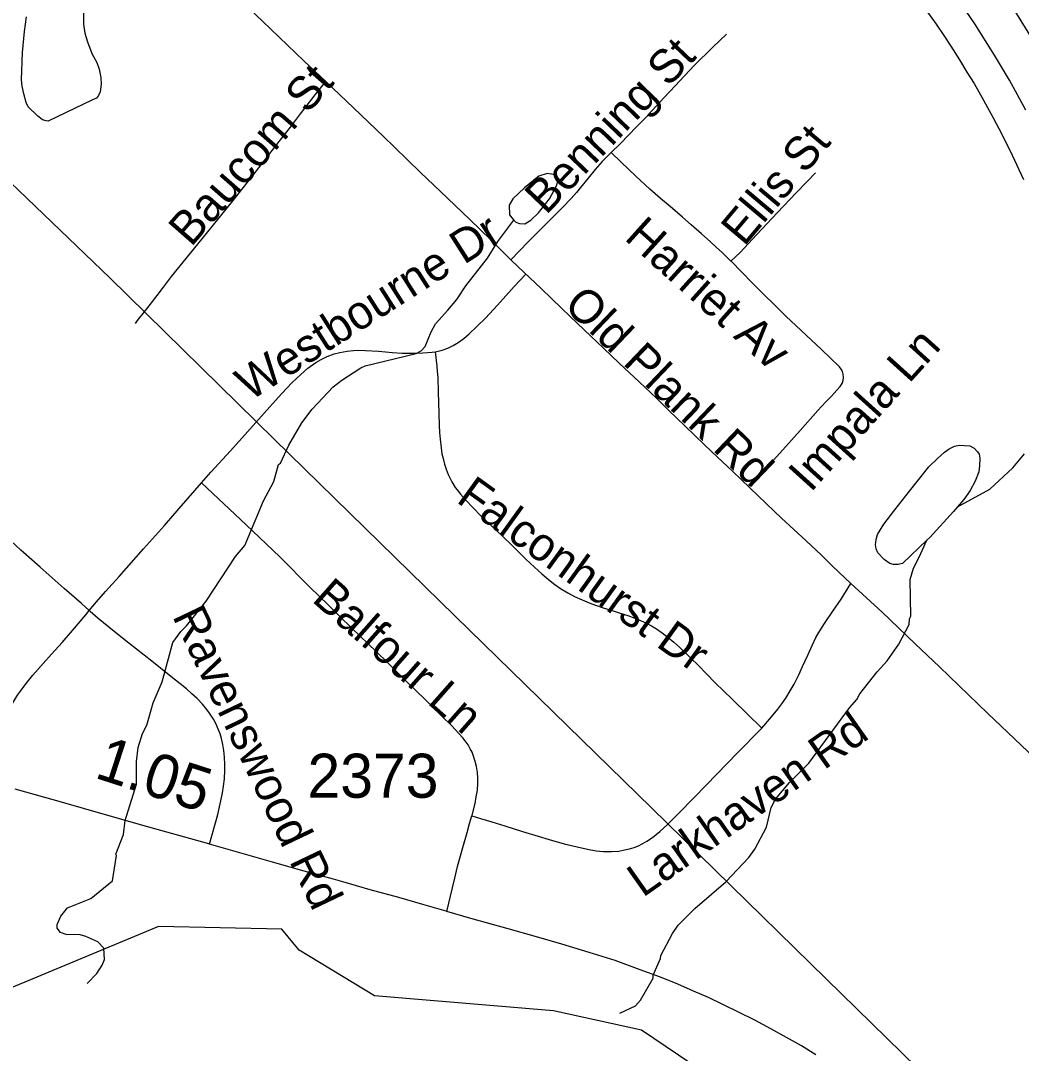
# Model space of a CAD drawing. Extents: x 1383679 to 1536984, y 460658 to 651027.
# Drawn here: x 1423802 to 1426642, y 569279 to 572208 of the extents above; entities that cross this region are included whole.
import ezdxf

# ---------------------------------------------------------------- set-up
doc = ezdxf.new("R2010")
doc.units = 0
for name, color, linetype in [('Exist Boundary Political City Limit New', 7, 'Continuous'), ('Exist Hydrographic Creek Single Shore', 7, 'Continuous'), ('Exist Hydrographic Misc Water Feature', 7, 'Continuous'), ('Exist Road Non-System Type 51', 7, 'Continuous'), ('Exist Road Non-System Type 51 Label', 7, 'Continuous'), ('Exist Road Primary NC UnDivided 4 Lane Attributed', 7, 'Continuous'), ('Exist Road Secondary Mileage Hundredths English Label', 7, 'Continuous'), ('Exist Road Secondary Type 51 Attributed', 7, 'Continuous'), ('Exist Road Secondary Type 51 Number Label', 7, 'Continuous'), ('Exist Utilities Electrical Transmission Line', 7, 'Continuous'), ('Map Preparation Boundary City Limit Buffer Line', 7, 'Continuous')]:
    doc.layers.add(name, color=color, linetype=linetype)

msp = doc.modelspace()

# ---------------------------------------------------------------- linework, layer by layer
at = {"layer": 'Exist Boundary Political City Limit New'}
msp.add_lwpolyline([(1423958.4, 575097.1), (1425473.5, 573504.6), (1426021.1, 572950.2), (1426378.9, 572574.8), (1426583.1, 572300.1), (1426753.4, 572024.4), (1426915.6, 571655.5), (1427013.5, 571345.9), (1427082.6, 570984.8), (1427195.2, 571113.1), (1428704.1, 571079.8), (1429277.5, 571171.2)], dxfattribs=at)
at = {"layer": 'Exist Hydrographic Creek Single Shore'}
msp.add_lwpolyline([(1425843.6, 569155.2), (1425563.6, 569344.7), (1425314.6, 569398.9), (1424806.7, 569441.9), (1424592.6, 569571), (1424543.6, 569631), (1424193.7, 569638.1), (1423672.6, 569422.1), (1423136.6, 569308.1), (1422805.7, 569206.1)], dxfattribs=at)
at = {"layer": 'Exist Hydrographic Misc Water Feature'}
for points in [[(1423981, 572301.6), (1423980.7, 572197.9), (1423984.2, 572172.7), (1423992.4, 572148.2), (1424004.4, 572115), (1424018, 572088.9), (1424025.5, 572070.7), (1424029.8, 572046.3), (1424031, 572028.2), (1424027.6, 572006.2), (1424023.4, 571995.3), (1424017.8, 571988.4), (1424004.3, 571982.3), (1423880.6, 571922.6), (1423874.4, 571923.5), (1423864.2, 571926.9), (1423850.3, 571938.1), (1423824, 571963.7), (1423818, 571975.6), (1423811.4, 572000.9), (1423806.3, 572022.2), (1423804.3, 572040.3), (1423807.2, 572118), (1423813, 572176.8)], [(1423813, 572176.8), (1423819.2, 572219.1)], [(1425201.9, 571642.3), (1425207.4, 571636.6), (1425217.3, 571632.4), (1425233.3, 571631.9), (1425249.5, 571641.6), (1425272, 571663.1), (1425302.9, 571702.3), (1425323.8, 571741.8), (1425326, 571749.7), (1425324.3, 571763.8), (1425314.5, 571772), (1425296.5, 571774.4), (1425272.3, 571767), (1425231.6, 571734), (1425198.9, 571702.7), (1425188.5, 571685), (1425189.8, 571657), (1425195.6, 571648.9), (1425201.9, 571642.3)], [(1423991, 569476.7), (1424018.9, 569505.4), (1424033.4, 569529.1), (1424039.9, 569544.9), (1424038.5, 569576.9), (1424021, 569595.3), (1423987.3, 569610.1), (1423971.4, 569614.5), (1423931.4, 569615.4), (1423915.5, 569621.8), (1423905.8, 569634), (1423906.1, 569644), (1423916.5, 569667.8), (1423935.1, 569691.3), (1424001.7, 569717.7), (1424062.8, 569768.3), (1424074.2, 569840), (1424072.6, 569844), (1424093.9, 569899.5), (1424098.7, 569939.3), (1424131.1, 570042.5), (1424130.6, 570106.5), (1424135.4, 570146.4), (1424148.3, 570186.1), (1424160.8, 570209.8), (1424178.4, 570273.3), (1424203.7, 570332.7), (1424234.3, 570444), (1424256.9, 570475.4), (1424273.3, 570491), (1424328.9, 570561.7), (1424411.7, 570687.7), (1424438.5, 570719.1), (1424491.4, 570845.7), (1424520.6, 570901), (1424533.7, 570948.7), (1424539.8, 570952.6), (1424563, 571004), (1424600.4, 571067.1), (1424629.3, 571106.4), (1424688.8, 571168.9), (1424713.2, 571188.4), (1424767.9, 571223.1), (1424780.1, 571228.8), (1424924.9, 571263.4), (1424938.5, 571271.6), (1424950, 571283.4), (1424967, 571325.5), (1424979.6, 571347.7), (1425014.3, 571387.1), (1425040.4, 571416.6), (1425065.2, 571456), (1425127.1, 571534.5), (1425156.2, 571581.8), (1425192.8, 571631), (1425201.9, 571642.3)], [(1426373.7, 570734.5), (1426304.8, 570668.6), (1426292.1, 570665.7), (1426278.8, 570665.5), (1426268.7, 570668.3), (1426252.2, 570679.7), (1426234.2, 570698.8), (1426229.9, 570709.5), (1426228.1, 570721.3), (1426229.4, 570736.4), (1426233.7, 570750.5), (1426252, 570779.6), (1426283.1, 570820.6), (1426324.7, 570873.1), (1426379.2, 570942), (1426403.5, 570966.4), (1426423.6, 570984.3), (1426436.5, 570993.7), (1426452.3, 571001), (1426466, 571003.8), (1426480.3, 571003), (1426495.5, 571001.7), (1426507.6, 570994.9), (1426517, 570985.1), (1426521.9, 570977.9), (1426523.8, 570967.2), (1426522.8, 570944.9), (1426521, 570928.2), (1426510.9, 570902), (1426496.7, 570875.4), (1426478.4, 570849.4), (1426460.9, 570829.2)], [(1426460.9, 570829.2), (1426552.5, 570879.3), (1426617.8, 570939.7), (1426650.7, 570978.9)], [(1426460.9, 570829.2), (1426448.9, 570815.4), (1426381.7, 570742.2), (1426373.7, 570734.5)], [(1425502.4, 569392.5), (1425547.1, 569413.5), (1425561.5, 569429.2), (1425596.8, 569492.3), (1425597, 569500.3), (1425618.2, 569547.8), (1425618.4, 569555.8), (1425651.8, 569619), (1425668.3, 569642.6), (1425715.3, 569689.5), (1425803.1, 569765.4), (1425868.6, 569833.8), (1425885.2, 569857.4), (1425918.7, 569920.6), (1425931.9, 569976.3), (1425944.4, 569999.9), (1425983.5, 570047), (1426038.7, 570101.7), (1426154.4, 570258.9), (1426174.9, 570282.4), (1426183.2, 570298.2), (1426232.7, 570361), (1426261.4, 570392.4), (1426294.4, 570439.5), (1426323.7, 570494.8), (1426324, 570510.8), (1426328.2, 570518.7), (1426326.6, 570622.7), (1426335.3, 570654.5), (1426352, 570686.1), (1426373.7, 570734.5)]]:
    msp.add_lwpolyline(points, dxfattribs=at)
at = {"layer": 'Exist Road Non-System Type 51'}
for points in [[(1423937.2, 572723), (1423968.1, 572702.2), (1423976.5, 572695.7), (1423984.8, 572688.4), (1424003.9, 572669.9), (1424052, 572622.9), (1424077.6, 572598.3), (1424161.6, 572519.1), (1424259.9, 572424.9), (1424370.1, 572318.9), (1424488.8, 572206.1), (1424606.9, 572093.3), (1424667.9, 572035.4)], [(1425805.4, 572169.8), (1425766.6, 572133), (1425713.4, 572080.7), (1425659.7, 572022.7), (1425628.3, 571989.7), (1425594.3, 571952.9), (1425576.4, 571933.4), (1425549.9, 571906.4), (1425504, 571859.9), (1425478.2, 571834.1)], [(1424128.6, 571349.4), (1424134.2, 571357.1), (1424153.6, 571382.4), (1424173.2, 571407.3), (1424189.5, 571428.6), (1424207.4, 571452.2), (1424230.1, 571482), (1424329.6, 571603.8), (1424405.7, 571698.1), (1424461.6, 571769.4), (1424494.6, 571811.2), (1424525.8, 571851.7), (1424567.6, 571906.2), (1424596.4, 571943.8), (1424638.1, 571997.2), (1424667.9, 572035.4)], [(1424667.9, 572035.4), (1424746.8, 571960.5), (1424832.2, 571879), (1424863.2, 571849.1), (1424937.2, 571777.2), (1424994, 571723.5), (1425076.7, 571643.6), (1425136.6, 571586.2), (1425193.5, 571530)], [(1425478.2, 571834.1), (1425452.3, 571808.4), (1425432.2, 571785.5), (1425412.3, 571761.5), (1425390.5, 571734.3), (1425379.3, 571720.9), (1425364.2, 571703.8), (1425340.2, 571678.4), (1425313.6, 571651.7), (1425242.2, 571580.4), (1425193.5, 571530)], [(1425817.5, 571525.7), (1425793.3, 571549.4), (1425775.6, 571565.9), (1425758.9, 571581.2), (1425734.2, 571602.9), (1425704.4, 571629.1), (1425680, 571651), (1425645.2, 571680.6), (1425618.1, 571703.8), (1425587.6, 571729.7), (1425548, 571766.9), (1425506.2, 571807), (1425478.2, 571834.1)], [(1426057.2, 571776.1), (1426034.2, 571751.6), (1426003.2, 571719.3), (1425949.8, 571663.5), (1425890.5, 571600.5), (1425843.6, 571550.8), (1425817.5, 571525.7)], [(1425193.5, 571530), (1425230.6, 571493.3), (1425278.1, 571449.6), (1425309.8, 571419.2), (1425336.2, 571393.4), (1425361.8, 571369.1), (1425419.9, 571312.7), (1425455.9, 571279.3), (1425500.6, 571236.7), (1425557.9, 571182.3), (1425606.4, 571136.7), (1425641, 571103.4), (1425665.2, 571079.3), (1425685.9, 571059.8), (1425716.7, 571029.8), (1425763.3, 570984.7), (1425822.9, 570928.8), (1425870.2, 570883.7), (1425918.9, 570837.8), (1425961.5, 570797.2), (1426030.7, 570732.4), (1426075, 570691.5), (1426106.3, 570660.5), (1426141, 570627.5), (1426157.5, 570611.6)], [(1425867.2, 570887), (1425929.4, 570951.2), (1425965.3, 570991), (1426013.9, 571045.8), (1426064.3, 571102.3), (1426075, 571113.6), (1426087.1, 571126.4), (1426102.7, 571142.7), (1426118.5, 571159.5), (1426127.5, 571169.8), (1426133.2, 571178.6), (1426136.4, 571186.9), (1426137.3, 571195.9), (1426136.6, 571204.8), (1426134.4, 571212.8), (1426130.2, 571219.7), (1426125.9, 571225.6), (1426075, 571275.5), (1425973.4, 571369.5), (1425878.8, 571462.9), (1425817.9, 571525.3), (1425817.5, 571525.7)], [(1424978.8, 571268.6), (1424983.5, 571269.1), (1424998, 571273.3), (1425014.1, 571279.3), (1425029.4, 571286.4), (1425044.1, 571294.8), (1425060, 571306.3), (1425075.2, 571319.4), (1425096.6, 571340.3), (1425120.9, 571364.1), (1425155.7, 571401.3), (1425202.6, 571453.8), (1425235.5, 571488.7)], [(1424315.4, 570896.8), (1424341.6, 570926.8), (1424397.6, 570988.1), (1424461.6, 571059.2), (1424517.1, 571121), (1424543.5, 571150.7), (1424573.1, 571181.9), (1424597.4, 571204.7), (1424617.5, 571221.8), (1424640.3, 571238.1), (1424655, 571247.1), (1424672.3, 571255), (1424691.6, 571262.6), (1424708.1, 571266.7), (1424728.6, 571270.3), (1424746.7, 571272.5), (1424760.6, 571272.9), (1424781.1, 571272.3), (1424817.7, 571270.5), (1424857.2, 571267.1), (1424884.5, 571265.2), (1424915.5, 571264.8), (1424943.9, 571265.4), (1424970, 571267.5), (1424978.8, 571268.6)], [(1424978.8, 571268.6), (1424983.1, 571228.2), (1424984.3, 571213.5), (1424985.9, 571196.2), (1424987.3, 571154.6), (1424988.7, 571094.4), (1424989.7, 571059.4), (1424991.1, 571040.1), (1424992.4, 571021.3), (1424995.2, 570996.2), (1424997.6, 570979.7), (1425001, 570965.6), (1425005, 570950.3), (1425009.7, 570935.6), (1425015.7, 570920.3), (1425025.4, 570899.8), (1425035.2, 570884.1), (1425041, 570876.7), (1425050.5, 570865), (1425064.4, 570849.1), (1425108.2, 570803.8), (1425149.3, 570764.8), (1425194.8, 570721.1), (1425235.4, 570680.2), (1425260.3, 570657.3), (1425280.7, 570639.2), (1425300.2, 570622.9), (1425317.9, 570609), (1425334.2, 570597.5), (1425355.1, 570584.8), (1425373.6, 570575), (1425395.4, 570565.1), (1425415.1, 570556.9), (1425433.6, 570550.2), (1425455.3, 570542.8), (1425480.5, 570534.7), (1425503.2, 570527.5), (1425525.5, 570520.4), (1425545, 570513.4), (1425563.1, 570505.8), (1425578.2, 570499.3), (1425592.1, 570491.5), (1425606.4, 570482.6), (1425622.5, 570471.5), (1425640, 570458.1), (1425655.9, 570444.6), (1425672.8, 570429.5), (1425703.4, 570400.7), (1425725.3, 570379), (1425747.6, 570356), (1425773.6, 570329.1), (1425795.7, 570307.9), (1425822.1, 570282.2), (1425863.7, 570241.9), (1425905, 570201.4)], [(1423997, 570534.4), (1424017.2, 570559.1), (1424043.3, 570588.9), (1424081.9, 570630.9), (1424150.6, 570709.6), (1424210.5, 570776.4), (1424252, 570824.1), (1424315.4, 570896.8)], [(1425082.4, 569952.2), (1425083.1, 569954.7), (1425091.5, 569987.5), (1425095.2, 570006.7), (1425098.4, 570024.8), (1425100, 570045.3), (1425100, 570059.2), (1425098.6, 570074.9), (1425095.4, 570092.6), (1425092.2, 570106.5), (1425087.5, 570121.8), (1425083.3, 570132.6), (1425078.1, 570142.9), (1425071.8, 570153.4), (1425066.6, 570161.2), (1425057.1, 570173.7), (1425045.7, 570186.4), (1425025.6, 570207.9), (1424996.8, 570235.9), (1424951, 570281.3), (1424895.6, 570335.7), (1424843.9, 570386), (1424810.9, 570418.4), (1424742.1, 570484.8), (1424707.3, 570518.8), (1424673.7, 570551.6), (1424624.1, 570600.4), (1424537.3, 570687.3), (1424442.3, 570777.7), (1424315.4, 570896.8)], [(1423997, 570534.4), (1423975.1, 570554.5), (1423925.4, 570597.7), (1423857.4, 570657.7), (1423802.5, 570706.4), (1423774.1, 570732.4), (1423745.3, 570759.3), (1423710.9, 570792.7), (1423661, 570844.2)], [(1425905, 570201.4), (1425933.2, 570233.3), (1425951.1, 570255.2), (1425962.3, 570270.1), (1425973.2, 570286.2), (1425986.1, 570306.9), (1425997.1, 570325.8), (1426004, 570339.3), (1426010.4, 570352.8), (1426021.1, 570376.4), (1426035.6, 570408.6), (1426048.2, 570435.5), (1426058.9, 570457.9), (1426066.7, 570472.5), (1426075, 570485.2), (1426085.3, 570501.1), (1426107.2, 570532.8), (1426130.4, 570567.3), (1426157.5, 570611.6)], [(1426157.5, 570611.6), (1426246.5, 570530.1), (1426340.8, 570440.4), (1426409.1, 570375.3), (1426547.1, 570243.1), (1426679.2, 570117.1), (1426725.5, 570074.3), (1426773.1, 570034.1), (1426793.8, 570019), (1426812, 570006.6), (1426831.8, 569994.5), (1426848.4, 569985.6)], [(1423734.4, 570164), (1423746.4, 570196.8), (1423755.8, 570221.7), (1423761.8, 570237.1), (1423767.5, 570249.2), (1423779.3, 570271.5), (1423793.6, 570294.6), (1423801.5, 570306.3), (1423817.8, 570328.1), (1423836.9, 570351.4), (1423865.9, 570384.2), (1423889.8, 570410.6), (1423920, 570443.6), (1423949.6, 570478.4), (1423987, 570522.1), (1423997, 570534.4)], [(1424338.2, 569872.1), (1424361.6, 569956.6), (1424370.1, 569995.4), (1424374.7, 570017.7), (1424377.7, 570036.1), (1424380.3, 570057.2), (1424381.5, 570080.7), (1424381.5, 570098.4), (1424380.7, 570118.4), (1424378.5, 570138.1), (1424375.9, 570155.2), (1424372.1, 570171.5), (1424368.2, 570185.2), (1424363.2, 570197.9), (1424356.6, 570212.5), (1424349.3, 570226.8), (1424338.3, 570243.5), (1424330.2, 570254.2), (1424318.1, 570268.9), (1424303.1, 570284.8), (1424288.4, 570298.5), (1424272.7, 570312.2), (1424224, 570351.6), (1424174.7, 570390.8), (1424109.5, 570442), (1424067.5, 570475.2), (1424022.4, 570512), (1423999.5, 570532.1), (1423997, 570534.4)], [(1425082.4, 569952.2), (1425106.8, 569945.1), (1425139.4, 569935.2), (1425176.3, 569924), (1425226.3, 569908.3), (1425270.4, 569894.6), (1425302.4, 569885.5), (1425344.7, 569873.4), (1425381.1, 569864), (1425410.8, 569857.7), (1425435, 569853.5), (1425456.1, 569851.3), (1425478.6, 569850.9), (1425499.4, 569852.3), (1425516.1, 569855.5), (1425530, 569859.2), (1425543, 569863), (1425555.1, 569867.6), (1425565.8, 569872.6), (1425579.4, 569880.5), (1425594.7, 569891.2), (1425615.7, 569908.1), (1425637.6, 569927.8), (1425670, 569959.6), (1425713.4, 570004.1), (1425748.7, 570040.5), (1425835.4, 570130.4), (1425904, 570200.3), (1425905, 570201.4)], [(1425011.2, 569681.4), (1425027.4, 569748.5), (1425034, 569776), (1425042.3, 569809), (1425057.3, 569862.8), (1425068.8, 569905), (1425076.1, 569930.8), (1425082.4, 569952.2)]]:
    msp.add_lwpolyline(points, dxfattribs=at)
at = {"layer": 'Exist Road Primary NC UnDivided 4 Lane Attributed'}
for points in [[(1426654.5, 571953.8), (1426608, 572039.2), (1426565.8, 572110), (1426509.7, 572198.7), (1426450.1, 572286.6), (1426395.5, 572360.8), (1426364.1, 572401.7), (1426335.1, 572438.1), (1426308.8, 572469.9), (1426279.4, 572504.3), (1426239.8, 572549.8), (1426196.5, 572597.6), (1425498.8, 573320.4)], [(1426371.1, 572238.5), (1426400.4, 572197.6), (1426421.6, 572165.9), (1426441.5, 572135.2), (1426465.8, 572097.3), (1426487.4, 572062.1), (1426507.6, 572029.3), (1426533.9, 571982.7), (1426562, 571932), (1426586.1, 571885.6), (1426615.3, 571826.8), (1426648.1, 571757)]]:
    msp.add_lwpolyline(points, dxfattribs=at)
at = {"layer": 'Exist Road Secondary Type 51 Attributed'}
msp.add_lwpolyline([(1426058.8, 569274.9), (1426017.8, 569299.6), (1425975.8, 569323.7), (1425931.3, 569348), (1425885.2, 569372.4), (1425838.9, 569395.6), (1425796.3, 569416.6), (1425753.6, 569436.7), (1425711.7, 569455.4), (1425667.1, 569474.6), (1425617.8, 569494.5), (1425560.6, 569515.6), (1425488.8, 569541.6), (1425415, 569564.8), (1425337.7, 569588), (1425266.1, 569608.8), (1425186, 569631.4), (1425080, 569661.4), (1425011.2, 569681.4), (1425010.1, 569681.7), (1424943.1, 569700.6), (1424875.3, 569720.5), (1424794, 569742.2), (1424716.5, 569764.8), (1424689.8, 569772.4), (1424606.7, 569795.6), (1424516.7, 569821.1), (1424437.9, 569843.5), (1424338.2, 569872.1), (1424336.5, 569872.6), (1424166.2, 569920.7), (1424036.6, 569957.5), (1423925.1, 569989.4), (1423786.9, 570028)], dxfattribs=at)
at = {"layer": 'Exist Utilities Electrical Transmission Line'}
msp.add_lwpolyline([(1427173.4, 568483.1), (1426733.5, 568858.4), (1426087.9, 569490.1), (1425592, 569975.1), (1425035.1, 570519.1), (1424521.6, 571020.5), (1424055.2, 571478.9), (1423514, 571996.8), (1422990.6, 572508.2), (1422528.2, 572962.7), (1422006.6, 573462.1), (1421465.6, 574003.8), (1421003, 574448.3), (1420324, 575100.5), (1419741.5, 575669.1), (1419233.7, 576156.4), (1418704.2, 576671.9), (1418251.6, 577106.2), (1417696.5, 577640.2), (1417240, 578084.4), (1416982, 578331.1)], dxfattribs=at)
at = {"layer": 'Map Preparation Boundary City Limit Buffer Line'}
msp.add_lwpolyline([(1423958.4, 575097.1), (1425473.5, 573504.6), (1426021.1, 572950.2), (1426378.9, 572574.8), (1426583.1, 572300.1), (1426753.4, 572024.4), (1426915.6, 571655.5), (1427013.5, 571345.9), (1427082.6, 570984.8), (1427195.2, 571113.1), (1428704.1, 571079.8), (1429277.5, 571171.2)], dxfattribs=at)

# ---------------------------------------------------------------- texts
at = {"layer": 'Exist Road Non-System Type 51 Label'}
for s, rotation, p in [('Benning St', 46.2793, (1425293.1, 571654.6)), ('Baucom St', 48.8152, (1424285.8, 571563.7)), ('Ellis St', 49.9514, (1425855, 571565)), ('Westbourne Dr', 32.5146, (1424452.6, 571127.4)), ('Harriet Av', 318.0533, (1425512.3, 571588.8)), ('Old Plank Rd', 316.2735, (1425339.7, 571396.1)), ('Impala Ln', 47.9243, (1426043.8, 570867.4)), ('Falconhurst Dr', 324.1894, (1425035.3, 570844.3)), ('Balfour Ln', 318.546, (1424625.6, 570562.7)), ('Ravenswood Rd', 295.539, (1424231.5, 570519)), ('Larkhaven Rd', 35.1353, (1425567.6, 569719.2))]:
    msp.add_text(s, height=95, rotation=rotation, dxfattribs=at).set_placement(p)
at = {"layer": 'Exist Road Secondary Mileage Hundredths English Label'}
msp.add_text('1.05', height=125, rotation=342.0193, dxfattribs=at).set_placement((1424008.6, 570061.6))
at = {"layer": 'Exist Road Secondary Type 51 Number Label'}
msp.add_text('2373', height=125, dxfattribs=at).set_placement((1424616.1, 570003.7))

doc.saveas('drawing.dxf')
